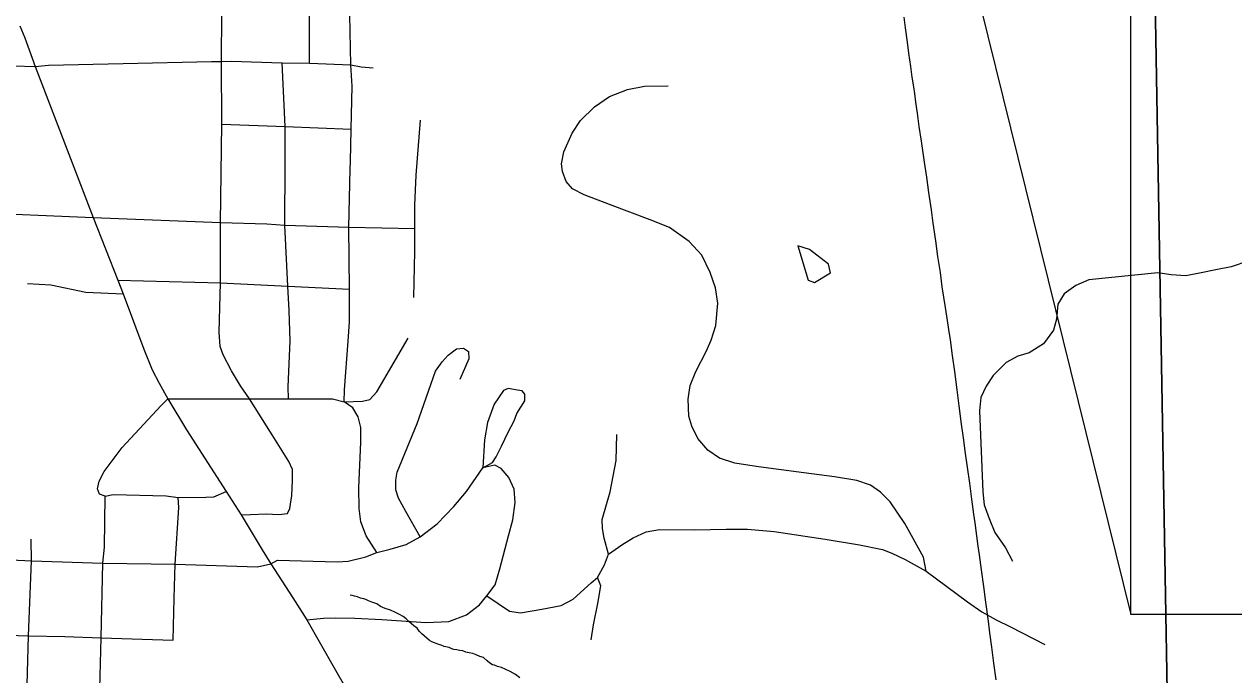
# Model space of a CAD drawing. Extents: x -6.1 to 38, y -7.7 to 22.
# Drawn here: x 5.97 to 7.096, y 17.136 to 17.741 of the extents above; entities that cross this region are included whole.
import ezdxf

# ---------------------------------------------------------------- set-up
doc = ezdxf.new("R2010")
doc.units = 0
for name, color, linetype in [('GM_X_City_Street', 7, 'Continuous'), ('GM_X_Corporation', 7, 'Continuous'), ('GM_X_County_Road', 7, 'Continuous'), ('GM_X_Minor_Lake', 7, 'Continuous'), ('GM_X_Minor_River', 7, 'Continuous'), ('GM_X_State_Route', 7, 'Continuous'), ('SH_Text', 7, 'Continuous')]:
    doc.layers.add(name, color=color, linetype=linetype)

msp = doc.modelspace()

# ---------------------------------------------------------------- linework, layer by layer
at = {"layer": 'GM_X_City_Street'}
for p, q in [((5.9772, 17.2418), (5.9767, 17.262)), ((6.109, 17.1678), (6.11, 17.2071)), ((5.9059, 17.1739), (5.9742, 17.1718))]:
    msp.add_line(p, q, dxfattribs=at)
for points in [[(6.2744, 17.7034), (6.2727, 17.7816), (6.2723, 17.8213), (6.271, 17.8402), (6.2658, 17.8508), (6.2575, 17.8584), (6.2502, 17.8618), (6.2428, 17.8626), (6.2358, 17.8628)], [(6.236, 17.7051), (6.2358, 17.75), (6.236, 17.8073), (6.2362, 17.8527), (6.2358, 17.8628)], [(5.8317, 17.7124), (5.8521, 17.7101), (5.9253, 17.7055), (5.9611, 17.7026), (5.9804, 17.702), (5.9931, 17.7032), (6.0624, 17.7048), (6.1447, 17.7067), (6.154, 17.7067), (6.163, 17.7069), (6.2105, 17.7053), (6.236, 17.7051), (6.2744, 17.7034), (6.2838, 17.7018), (6.2951, 17.7008)], [(6.2132, 17.6153), (6.2132, 17.646), (6.2105, 17.7053)], [(6.2739, 17.6134), (6.2746, 17.6437), (6.2755, 17.6837), (6.2744, 17.7034)], [(6.5151, 17.5735), (6.4915, 17.5824), (6.4805, 17.588), (6.4747, 17.595), (6.4714, 17.6042), (6.4703, 17.6114), (6.4727, 17.6226), (6.4803, 17.6399), (6.4881, 17.6516), (6.5012, 17.6645), (6.5151, 17.674), (6.5319, 17.6806), (6.5477, 17.6836), (6.5696, 17.684)], [(6.1544, 17.6483), (6.2132, 17.646), (6.2746, 17.6437)], [(6.3331, 17.487), (6.334, 17.5298), (6.334, 17.5511), (6.3338, 17.5608), (6.334, 17.5729), (6.335, 17.6008), (6.3392, 17.6519)], [(6.2163, 17.3925), (6.216, 17.4037), (6.2179, 17.4466), (6.2169, 17.4747), (6.2157, 17.4975), (6.213, 17.5544), (6.2132, 17.6112), (6.2132, 17.6153)], [(6.2681, 17.3897), (6.2683, 17.4009), (6.2718, 17.4463), (6.273, 17.4643), (6.2732, 17.4946), (6.2725, 17.5525), (6.2738, 17.6063), (6.2739, 17.6134)], [(6.8097, 17.232), (6.8073, 17.245), (6.7898, 17.2764), (6.7762, 17.2967), (6.7673, 17.3057), (6.758, 17.3122), (6.7453, 17.3165), (6.7245, 17.32), (6.6958, 17.3237), (6.6539, 17.3293), (6.6318, 17.3328), (6.6175, 17.3372), (6.6065, 17.3447), (6.5972, 17.3557), (6.5918, 17.3671), (6.5888, 17.3764), (6.5884, 17.3922), (6.5903, 17.4049), (6.5955, 17.4179), (6.605, 17.4367), (6.6098, 17.4471), (6.6141, 17.4607), (6.616, 17.4815), (6.6137, 17.4959), (6.6089, 17.5102), (6.6009, 17.5262), (6.5892, 17.539), (6.5708, 17.5521), (6.5529, 17.5593), (6.5151, 17.5735)], [(6.2176, 17.2904), (6.2195, 17.3027), (6.2201, 17.3165), (6.2201, 17.3267), (6.2165, 17.3341), (6.2011, 17.3592), (6.18, 17.3927), (6.1718, 17.4048), (6.1633, 17.4186), (6.1554, 17.4334), (6.1526, 17.4413), (6.1518, 17.4546), (6.1531, 17.5005), (6.1529, 17.5566)], [(6.1529, 17.5566), (6.1962, 17.5555), (6.213, 17.5544), (6.2725, 17.5525), (6.334, 17.5511)], [(5.9735, 17.4998), (5.9951, 17.4987), (6.0276, 17.492), (6.0623, 17.4902)], [(6.0575, 17.503), (6.1531, 17.5005), (6.2157, 17.4975), (6.2732, 17.4946)], [(6.2681, 17.3897), (6.2851, 17.3903), (6.2919, 17.3919), (6.2986, 17.399), (6.3276, 17.4491)], [(6.339, 17.2642), (6.3255, 17.2876), (6.3187, 17.3001), (6.3161, 17.3077), (6.3161, 17.3167), (6.3174, 17.3243), (6.3362, 17.3697), (6.3532, 17.4182), (6.3594, 17.4269), (6.3648, 17.4333), (6.3728, 17.439), (6.3792, 17.4397), (6.3837, 17.4366), (6.3842, 17.4298), (6.3759, 17.4106)], [(6.3972, 17.3283), (6.4062, 17.3332), (6.4096, 17.3386), (6.4147, 17.3484), (6.4209, 17.3614), (6.4264, 17.3722), (6.4288, 17.3789), (6.4363, 17.3907), (6.4363, 17.3969), (6.4339, 17.4), (6.4294, 17.4007), (6.4209, 17.4021), (6.4164, 17.4002), (6.4076, 17.3876), (6.4015, 17.3706), (6.3986, 17.3543), (6.3972, 17.3283)], [(6.0456, 17.3019), (6.0405, 17.3037), (6.0386, 17.3089), (6.04, 17.3159), (6.0447, 17.3248), (6.0615, 17.3473), (6.0975, 17.3859), (6.104, 17.3926), (6.18, 17.3927), (6.2163, 17.3925), (6.2573, 17.3925), (6.2681, 17.3897)], [(6.2985, 17.2496), (6.2886, 17.2649), (6.2837, 17.2781), (6.282, 17.2906), (6.2818, 17.3098), (6.2836, 17.3522), (6.2836, 17.3659), (6.2813, 17.3758), (6.2763, 17.3843), (6.2681, 17.3897)], [(6.514, 17.2479), (6.5101, 17.2627), (6.5087, 17.2717), (6.5083, 17.2803), (6.5157, 17.306), (6.5212, 17.3351), (6.5219, 17.3595)], [(6.1998, 17.239), (6.206, 17.2425), (6.2616, 17.2409), (6.2718, 17.2413), (6.2883, 17.2456), (6.2985, 17.2496), (6.311, 17.2527), (6.3258, 17.2568), (6.339, 17.2642), (6.3546, 17.2762), (6.3702, 17.2923), (6.3821, 17.3063), (6.3972, 17.3283)], [(6.2333, 17.1869), (6.2489, 17.1882), (6.2602, 17.1887), (6.2782, 17.1882), (6.3033, 17.187), (6.3442, 17.1842), (6.3655, 17.1851), (6.3819, 17.1915), (6.3941, 17.2007), (6.4009, 17.209), (6.4088, 17.2194), (6.4129, 17.2344), (6.4212, 17.2651), (6.4251, 17.2798), (6.4273, 17.2961), (6.4263, 17.3086), (6.4213, 17.3193), (6.4142, 17.3276), (6.4083, 17.3309), (6.3972, 17.3283)], [(6.0456, 17.3019), (6.0532, 17.3034), (6.1026, 17.3021), (6.1135, 17.3006), (6.1393, 17.3009), (6.1468, 17.3013), (6.1584, 17.3062)], [(6.0413, 17.0406), (6.042, 17.0927), (6.0417, 17.1027), (6.0403, 17.1128), (6.0406, 17.1229), (6.042, 17.1701), (6.0434, 17.2397), (6.0451, 17.2546), (6.0456, 17.3019)], [(6.11, 17.2071), (6.1108, 17.2385), (6.1144, 17.2913), (6.1135, 17.3006)], [(6.1722, 17.2846), (6.181, 17.285), (6.1956, 17.2854), (6.2072, 17.285), (6.2155, 17.2857), (6.2176, 17.2904)], [(6.4009, 17.209), (6.4221, 17.1949), (6.4322, 17.1933), (6.4521, 17.1967), (6.4701, 17.2003), (6.4814, 17.2059), (6.498, 17.2211), (6.5039, 17.2263), (6.5105, 17.2381), (6.514, 17.2479), (6.5264, 17.2566), (6.537, 17.2632), (6.5491, 17.2686), (6.5616, 17.271), (6.5944, 17.2705), (6.6236, 17.2712), (6.6435, 17.2712), (6.6683, 17.269), (6.7159, 17.2619), (6.7476, 17.2565), (6.7691, 17.2523), (6.7779, 17.2489), (6.7902, 17.243), (6.8097, 17.232), (6.8289, 17.2178), (6.8482, 17.2035), (6.8616, 17.1942), (6.875, 17.1868), (6.8882, 17.1804), (6.9202, 17.1637)], [(6.4979, 17.1681), (6.5002, 17.1823), (6.5042, 17.2021), (6.507, 17.2185), (6.5039, 17.2263)], [(5.9742, 17.1718), (6.0082, 17.1714), (6.042, 17.1701), (6.109, 17.1678)]]:
    msp.add_lwpolyline(points, dxfattribs=at)
at = {"layer": 'GM_X_Corporation'}
msp.add_lwpolyline([(8.9, 14.6872), (8.9, 19.5365), (8.7757, 19.5324), (8.7731, 19.5323), (6.9933, 19.4733), (6.9935, 19.4605), (7.0382, 16.8882), (7.0505, 16.1787), (7.0726, 15.2174), (7.076, 15.0392), (7.076, 15.0384), (7.079, 14.8809), (7.0835, 14.6468), (7.5549, 14.6573), (8.5875, 14.6803)], close=True, dxfattribs=at)
msp.add_lwpolyline([(7.0505, 16.1787), (7.0382, 16.8882), (6.9935, 19.4605)], dxfattribs=at)
at = {"layer": 'GM_X_County_Road'}
msp.add_line((6.0344, 17.5613), (6.1529, 17.5566), dxfattribs=at)
for points in [[(6.1529, 17.5566), (6.1544, 17.6483), (6.154, 17.7067), (6.1544, 17.7519), (6.1544, 17.8088), (6.1554, 17.8341), (6.1548, 17.8666), (6.1548, 17.9436), (6.1554, 18.0019), (6.1553, 18.0254), (6.1555, 18.0477), (6.1544, 18.0596)], [(5.5364, 17.5793), (5.5476, 17.581), (5.598, 17.5789), (5.6686, 17.5764), (5.6821, 17.5755), (5.7018, 17.5751), (5.7534, 17.573), (5.7642, 17.5728), (5.8, 17.5707), (5.8441, 17.5688), (5.9173, 17.5663), (6.0344, 17.5613)], [(5.4539, 17.2547), (5.5155, 17.253), (5.6163, 17.2511), (5.6602, 17.2503), (5.6931, 17.2499), (5.7393, 17.2488), (5.7973, 17.248), (5.8555, 17.2459), (5.9077, 17.245), (5.9772, 17.2418)], [(5.9708, 17.0288), (5.9715, 17.0375), (5.9726, 17.1037), (5.9742, 17.1718), (5.9772, 17.2418)], [(5.9772, 17.2418), (6.0434, 17.2397), (6.1108, 17.2385), (6.1875, 17.2363), (6.1998, 17.239)]]:
    msp.add_lwpolyline(points, dxfattribs=at)
at = {"layer": 'GM_X_Minor_Lake'}
for points in [[(6.6902, 17.535), (6.7001, 17.5032), (6.7058, 17.5009)], [(6.7058, 17.5009), (6.7206, 17.51), (6.719, 17.518), (6.7012, 17.5316), (6.6902, 17.535)]]:
    msp.add_lwpolyline(points, dxfattribs=at)
at = {"layer": 'GM_X_Minor_River'}
for points in [[(7.1101, 17.521), (7.0938, 17.5156), (7.0794, 17.5126), (7.0658, 17.5099), (7.0515, 17.5072), (7.0379, 17.5079), (7.0254, 17.5098), (6.9611, 17.5035), (6.949, 17.4982), (6.9381, 17.4902), (6.9324, 17.4807), (6.931, 17.4666), (6.9283, 17.4564), (6.9189, 17.4439), (6.9057, 17.4355), (6.8951, 17.4324), (6.8842, 17.4263), (6.8721, 17.4142), (6.8657, 17.4043), (6.8608, 17.3937), (6.8594, 17.3815), (6.8626, 17.3061), (6.8638, 17.294), (6.8684, 17.2811), (6.8737, 17.2682), (6.8836, 17.2538), (6.8901, 17.2414)], [(6.3584, 17.1631), (6.3554, 17.1642), (6.3523, 17.1653), (6.3496, 17.1664), (6.3477, 17.1675), (6.3404, 17.1738), (6.3381, 17.176), (6.3361, 17.1791), (6.333, 17.1813), (6.3307, 17.1831), (6.3284, 17.1854), (6.3257, 17.1876), (6.323, 17.1898), (6.3196, 17.1917), (6.3154, 17.1939), (6.3111, 17.1957), (6.3062, 17.1975), (6.302, 17.1993), (6.2985, 17.2016), (6.2939, 17.2034), (6.2909, 17.2045), (6.2882, 17.2056), (6.2863, 17.2063), (6.2832, 17.207), (6.2805, 17.2081), (6.2779, 17.2088), (6.2756, 17.2095), (6.2737, 17.2099)], [(6.4315, 17.1329), (6.4277, 17.1358), (6.4227, 17.1388), (6.4185, 17.1406), (6.4146, 17.1424), (6.4108, 17.1435), (6.4081, 17.1446), (6.4062, 17.1449), (6.4036, 17.1464), (6.4012, 17.1487), (6.3978, 17.1516), (6.3943, 17.1527), (6.3909, 17.1542), (6.3878, 17.1553), (6.3844, 17.156), (6.3813, 17.1567), (6.3787, 17.1578), (6.3756, 17.1581), (6.3729, 17.1588), (6.3703, 17.1591), (6.3684, 17.1599), (6.3657, 17.161), (6.3611, 17.162), (6.3584, 17.1631)]]:
    msp.add_lwpolyline(points, dxfattribs=at)
at = {"layer": 'GM_X_State_Route'}
for points in [[(6.8748, 17.1308), (6.8728, 17.1465), (6.8708, 17.1614), (6.8691, 17.1748), (6.8677, 17.1856), (6.8654, 17.2032), (6.8635, 17.2178), (6.8614, 17.2335), (6.8595, 17.2472), (6.8583, 17.2555), (6.857, 17.265), (6.8554, 17.2771), (6.8543, 17.2852), (6.8524, 17.2992), (6.8503, 17.3141), (6.8483, 17.3288), (6.8465, 17.3418), (6.8445, 17.3564), (6.8427, 17.3691), (6.8405, 17.3861), (6.8386, 17.4008), (6.8364, 17.418), (6.8343, 17.433), (6.8323, 17.4475), (6.8309, 17.457), (6.8296, 17.4655), (6.8278, 17.4775), (6.8248, 17.4967), (6.823, 17.5101), (6.8208, 17.525), (6.8187, 17.5396), (6.8164, 17.556), (6.8146, 17.5686), (6.8124, 17.5848), (6.8104, 17.599), (6.8083, 17.6129), (6.8053, 17.6326), (6.8033, 17.6462), (6.8016, 17.6586), (6.8002, 17.6687), (6.7991, 17.6767), (6.7982, 17.6831), (6.7969, 17.6922), (6.7955, 17.702), (6.7938, 17.7145), (6.7924, 17.7246), (6.7905, 17.7381), (6.7892, 17.7479)], [(5.9662, 17.74), (5.9709, 17.7287), (5.9804, 17.702), (6.0344, 17.5613), (6.0575, 17.503), (6.0623, 17.4902), (6.0818, 17.4389), (6.0895, 17.4195), (6.0958, 17.4073), (6.104, 17.3926), (6.1215, 17.3636), (6.1584, 17.3062), (6.1722, 17.2846), (6.1919, 17.2519), (6.1998, 17.239), (6.2204, 17.2073), (6.2333, 17.1869), (6.2587, 17.1422), (6.2792, 17.1063)]]:
    msp.add_lwpolyline(points, dxfattribs=at)
at = {"layer": 'SH_Text'}
for points in [[(7.0002, 17.8564), (6.6852, 18.4674), (7.0002, 17.1919)], [(7.0002, 17.8564), (8.8331, 17.8564), (8.8331, 17.1919), (7.0002, 17.1919)]]:
    msp.add_lwpolyline(points, close=True, dxfattribs=at)

doc.saveas('drawing.dxf')
